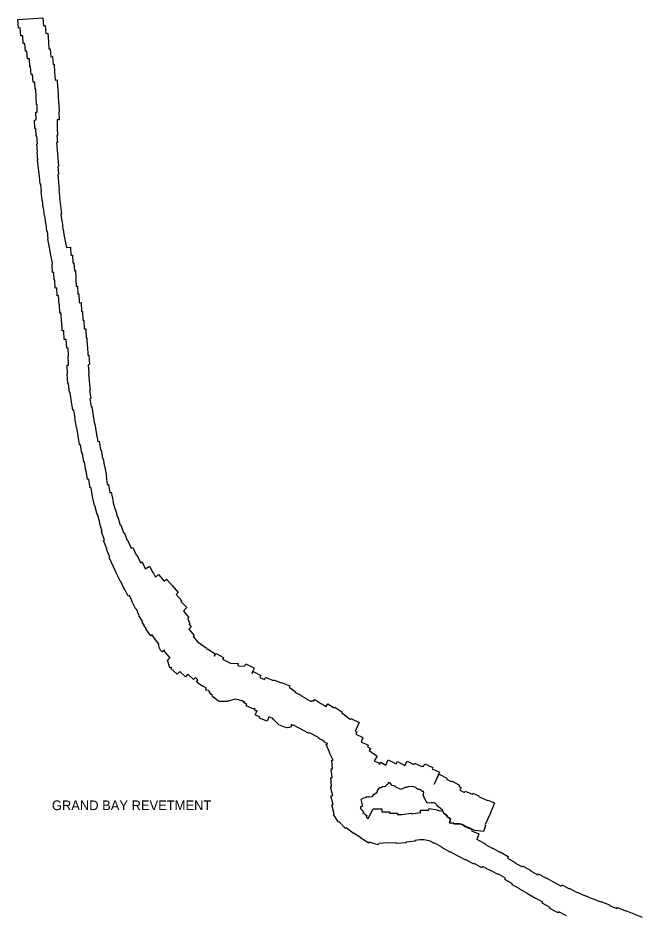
# Model space of a CAD drawing. Extents: x 2650582 to 3923188, y 277893 to 989177.
# Drawn here: x 3275397 to 3285729, y 781624 to 796466 of the extents above; entities that cross this region are included whole.
import ezdxf

# ---------------------------------------------------------------- set-up
doc = ezdxf.new("R2010")
doc.units = 0
doc.layers.add('Level 3', color=7, linetype='Continuous')

msp = doc.modelspace()

# ---------------------------------------------------------------- linework, layer by layer
at = {"layer": 'Level 3'}
for points in [[(3275965, 792432), (3275942, 792538), (3275944, 792538), (3275922, 792663), (3275918, 792662), (3275894, 792800), (3275898, 792801), (3275884, 792928), (3275878, 792927), (3275864, 793058), (3275859, 793058), (3275845, 793189), (3275836, 793188), (3275822, 793319), (3275817, 793319), (3275803, 793450), (3275799, 793450), (3275784, 793589), (3275788, 793589), (3275776, 793713), (3275768, 793712), (3275754, 793843), (3275753, 793843), (3275739, 793974), (3275736, 793974), (3275721, 794113), (3275727, 794114), (3275714, 794245), (3275722, 794246), (3275708, 794377), (3275722, 794379), (3275709, 794506), (3275699, 794506), (3275695, 794636), (3275679, 794635), (3275674, 794775), (3275698, 794776), (3275694, 794906), (3275717, 794906), (3275713, 795026), (3275704, 795026), (3275699, 795156), (3275698, 795156), (3275694, 795286), (3275683, 795286), (3275679, 795404), (3275650, 795402), (3275641, 795531), (3275617, 795530), (3275608, 795659), (3275595, 795658), (3275586, 795788), (3275556, 795786), (3275547, 795916), (3275522, 795914), (3275513, 796044), (3275486, 796042), (3275476, 796171), (3275445, 796169), (3275436, 796299), (3275407, 796297), (3275397, 796437), (3275811, 796466)], [(3275811, 796466), (3275820, 796336), (3275849, 796338), (3275858, 796208), (3275893, 796211), (3275902, 796071), (3275901, 796071), (3275909, 795951), (3275933, 795953), (3275942, 795823), (3275970, 795825), (3275979, 795695), (3275995, 795697), (3276004, 795567), (3276004, 795567), (3276013, 795437), (3276046, 795438), (3276050, 795308), (3276059, 795309), (3276064, 795179), (3276065, 795179), (3276069, 795049), (3276073, 795049), (3276078, 794909), (3276077, 794909), (3276082, 794779), (3276044, 794778), (3276048, 794648), (3276052, 794518), (3276041, 794517), (3276052, 794405), (3276033, 794403), (3276047, 794272), (3276046, 794272), (3276060, 794141), (3276056, 794140), (3276070, 794009), (3276055, 794007), (3276069, 793876), (3276057, 793875), (3276070, 793744), (3276067, 793743), (3276081, 793612), (3276076, 793612), (3276090, 793480), (3276088, 793480), (3276100, 793357), (3276102, 793357), (3276117, 793218), (3276110, 793217), (3276123, 793094), (3276130, 793094), (3276143, 792963), (3276148, 792963), (3276160, 792847), (3276165, 792848), (3276188, 792718), (3276189, 792718), (3276199, 792663), (3276267, 792667)], [(3276267, 792667), (3276275, 792537), (3276298, 792539), (3276306, 792409), (3276323, 792410), (3276331, 792279), (3276351, 792281), (3276358, 792141), (3276355, 792141), (3276361, 792022), (3276383, 792024), (3276390, 791893), (3276404, 791894), (3276412, 791748), (3276442, 791750), (3276449, 791604), (3276466, 791605), (3276474, 791460), (3276486, 791460), (3276494, 791314), (3276519, 791315), (3276527, 791169), (3276536, 791170), (3276543, 791024), (3276547, 791024), (3276555, 790878), (3276573, 790879), (3276581, 790723), (3276562, 790722), (3276570, 790576), (3276566, 790576), (3276574, 790452), (3276575, 790452), (3276591, 790298), (3276582, 790297), (3276604, 790160), (3276589, 790158), (3276610, 790026), (3276618, 790028), (3276643, 789874), (3276641, 789874), (3276664, 789740), (3276671, 789741), (3276693, 789597), (3276695, 789597), (3276719, 789453), (3276742, 789457), (3276765, 789311), (3276775, 789312), (3276798, 789169), (3276807, 789170), (3276829, 789025), (3276836, 789026), (3276861, 788872)], [(3276488, 789110), (3276465, 789255), (3276456, 789253), (3276433, 789397), (3276419, 789395), (3276395, 789543), (3276394, 789543), (3276372, 789683), (3276364, 789682), (3276338, 789836), (3276342, 789836), (3276320, 789970), (3276308, 789968), (3276285, 790109), (3276284, 790109), (3276260, 790262), (3276252, 790261), (3276235, 790413), (3276223, 790412), (3276214, 790568), (3276220, 790569), (3276212, 790714), (3276234, 790715), (3276227, 790861), (3276235, 790862), (3276228, 790997), (3276205, 790996), (3276197, 791142), (3276163, 791140), (3276155, 791285), (3276130, 791284), (3276122, 791430), (3276118, 791430), (3276111, 791575), (3276093, 791574), (3276085, 791721), (3276078, 791720), (3276070, 791866), (3276048, 791865), (3276041, 791994), (3276016, 791992), (3276009, 792122), (3275996, 792121), (3275989, 792251), (3275972, 792250), (3275964, 792389), (3275967, 792389), (3275965, 792432)], [(3277731, 786093), (3277696, 786143), (3277692, 786141), (3277618, 786246), (3277597, 786232), (3277516, 786347), (3277521, 786351), (3277483, 786406), (3277487, 786408), (3277454, 786456), (3277463, 786462), (3277429, 786513), (3277434, 786517), (3277399, 786569), (3277406, 786574), (3277374, 786624), (3277380, 786628), (3277352, 786677), (3277350, 786675), (3277287, 786797), (3277290, 786799), (3277242, 786899), (3277221, 786889), (3277171, 786990), (3277168, 786988), (3277105, 787122), (3277100, 787119), (3277042, 787244), (3277042, 787244), (3276975, 787387), (3276971, 787386), (3276910, 787530), (3276919, 787534), (3276862, 787669), (3276868, 787671), (3276814, 787811), (3276828, 787817), (3276779, 787958), (3276791, 787962), (3276746, 788107), (3276753, 788109), (3276716, 788245), (3276710, 788243), (3276669, 788392), (3276666, 788391), (3276633, 788541), (3276632, 788540), (3276608, 788684), (3276591, 788682), (3276569, 788824), (3276549, 788821), (3276525, 788968), (3276522, 788967), (3276499, 789111), (3276488, 789110)], [(3276861, 788872), (3276857, 788871), (3276877, 788737), (3276894, 788740), (3276916, 788603), (3276941, 788609), (3276974, 788458), (3276970, 788457), (3277003, 788333), (3277007, 788334), (3277043, 788199), (3277051, 788201), (3277092, 788067), (3277100, 788070), (3277146, 787940), (3277154, 787943), (3277204, 787814), (3277212, 787817), (3277269, 787683), (3277302, 787697), (3277356, 787571), (3277367, 787576), (3277427, 787443), (3277452, 787455), (3277504, 787342)], [(3277504, 787342), (3277573, 787383), (3277633, 787280), (3277638, 787283), (3277677, 787206), (3277724, 787246), (3277820, 787139), (3277859, 787172), (3277950, 787064), (3277952, 787066), (3278052, 786952), (3278015, 786918), (3278109, 786813), (3278094, 786800), (3278191, 786702), (3278147, 786659), (3278151, 786654), (3278137, 786641), (3278228, 786538), (3278210, 786521), (3278245, 786426), (3278234, 786423), (3278250, 786402), (3278249, 786401), (3278267, 786380), (3278226, 786343), (3278315, 786237), (3278297, 786220), (3278376, 786128)], [(3279320, 785031), (3279317, 785024), (3279307, 785029), (3279301, 785015), (3279175, 785074), (3279184, 785096), (3279141, 785125), (3279147, 785141), (3279135, 785131), (3279102, 785163), (3279097, 785166), (3279092, 785155), (3279031, 785180), (3279026, 785171), (3278999, 785184), (3279000, 785181), (3278872, 785151), (3278871, 785144), (3278730, 785144), (3278730, 785151), (3278726, 785143), (3278629, 785215), (3278631, 785219), (3278610, 785230), (3278616, 785242), (3278569, 785284), (3278581, 785300), (3278566, 785299), (3278564, 785316), (3278555, 785325), (3278509, 785330), (3278514, 785364), (3278506, 785373), (3278504, 785372), (3278487, 785390), (3278485, 785387), (3278465, 785397), (3278462, 785392), (3278409, 785425), (3278364, 785458), (3278361, 785474), (3278377, 785501), (3278334, 785540), (3278306, 785510), (3278210, 785597), (3278171, 785555), (3278075, 785642), (3278033, 785596), (3277930, 785690), (3277947, 785709), (3277910, 785700), (3277871, 785834), (3277894, 785841), (3277892, 785843), (3277918, 785871), (3277907, 785876), (3277841, 785956), (3277818, 785977), (3277831, 785993), (3277828, 785997), (3277787, 785967), (3277755, 785994), (3277733, 786040), (3277729, 786073), (3277731, 786093)], [(3278376, 786128), (3278432, 786096), (3278429, 786092), (3278431, 786091), (3278429, 786087), (3278523, 786027), (3278518, 786020), (3278533, 786011), (3278536, 786014), (3278664, 785932), (3278646, 785898), (3278651, 785895), (3278680, 785942), (3278801, 785872), (3278783, 785843), (3278929, 785775), (3279035, 785780), (3279039, 785740), (3279062, 785728), (3279153, 785733), (3279169, 785766), (3279301, 785700), (3279299, 785695), (3279310, 785689), (3279271, 785613), (3279276, 785610), (3279293, 785642), (3279420, 785576), (3279402, 785542), (3279481, 785508), (3279494, 785540), (3279499, 785538), (3279500, 785540), (3279628, 785494), (3279632, 785503), (3279756, 785454), (3279759, 785460), (3279897, 785406), (3279889, 785383), (3279989, 785309), (3279981, 785300), (3280083, 785248), (3280081, 785243), (3280169, 785195), (3280166, 785187), (3280251, 785146), (3280257, 785159), (3280286, 785151), (3280293, 785165), (3280302, 785161), (3280312, 785176), (3280413, 785110), (3280483, 785075), (3280479, 785067), (3280489, 785060), (3280495, 785058), (3280529, 785108), (3280633, 785037), (3280645, 785053), (3280757, 784973), (3280751, 784964), (3280898, 784851), (3280904, 784848), (3280910, 784861), (3281046, 784797)], [(3280383, 784543), (3280224, 784627), (3280217, 784614), (3279958, 784750), (3279955, 784745), (3279919, 784763), (3279920, 784723), (3279892, 784712), (3279852, 784709), (3279797, 784725), (3279717, 784760), (3279629, 784848), (3279619, 784865), (3279551, 784888), (3279521, 784818), (3279394, 784870), (3279400, 784887), (3279327, 784923), (3279359, 784992), (3279326, 784991), (3279320, 785031)], [(3281046, 784797), (3280979, 784654), (3281007, 784640), (3280990, 784603), (3281093, 784554), (3281091, 784549), (3281109, 784540), (3281078, 784476), (3281197, 784419), (3281186, 784394), (3281232, 784367), (3281214, 784333), (3281345, 784240), (3281296, 784161), (3281376, 784121), (3281372, 784112), (3281382, 784107), (3281403, 784140), (3281486, 784091)], [(3281665, 782801), (3281514, 782796), (3281514, 782802), (3281369, 782795), (3281361, 782773), (3281214, 782814), (3281205, 782799), (3281072, 782882), (3281075, 782887), (3280953, 782964), (3280950, 782959), (3280830, 783052), (3280818, 783039), (3280717, 783151), (3280706, 783144), (3280621, 783274), (3280634, 783283), (3280594, 783433), (3280614, 783440), (3280576, 783581), (3280608, 783589), (3280569, 783729), (3280590, 783735), (3280578, 783886), (3280598, 783888), (3280585, 784028), (3280607, 784031), (3280594, 784171), (3280617, 784174), (3280556, 784293), (3280559, 784294), (3280499, 784434), (3280526, 784445), (3280468, 784473), (3280471, 784479), (3280444, 784497), (3280377, 784529), (3280383, 784543)], [(3281486, 784091), (3281527, 784177)], [(3281527, 784177), (3281659, 784112), (3281678, 784149), (3281803, 784084), (3281841, 784156), (3281953, 784100), (3281964, 784122), (3282084, 784070), (3282087, 784078), (3282110, 784069), (3282134, 784114), (3282267, 784050), (3282257, 784029), (3282375, 783972), (3282288, 783778), (3282370, 783940), (3282499, 783875), (3282490, 783856)], [(3281646, 783741), (3281594, 783753), (3281565, 783789), (3281550, 783797), (3281534, 783801), (3281520, 783775), (3281496, 783761), (3281474, 783739), (3281434, 783729), (3281409, 783712), (3281375, 783712), (3281339, 783667)], [(3282490, 783856), (3282568, 783817), (3282574, 783829), (3282706, 783761), (3282695, 783739), (3282734, 783721), (3282712, 783676), (3282789, 783639), (3282798, 783662), (3282921, 783611), (3282929, 783626), (3283026, 783581), (3283020, 783569), (3283171, 783505), (3283174, 783513), (3283285, 783468), (3283209, 783274), (3283134, 783105)], [(3281339, 783667), (3281346, 783666), (3281349, 783658), (3281327, 783625), (3281300, 783603), (3281284, 783603), (3281253, 783564), (3281214, 783558), (3281194, 783565), (3281188, 783559), (3281174, 783564), (3281153, 783551), (3281118, 783541), (3281078, 783522), (3281073, 783521)], [(3282112, 783657), (3282110, 783657), (3282098, 783653), (3282090, 783656), (3282083, 783653), (3282083, 783658), (3282076, 783663), (3282078, 783672), (3282068, 783675), (3282048, 783686), (3282023, 783685), (3281991, 783708), (3281984, 783719), (3281948, 783733), (3281942, 783732), (3281923, 783738), (3281854, 783729), (3281832, 783719), (3281798, 783719), (3281796, 783715), (3281733, 783689), (3281642, 783733), (3281646, 783741)], [(3282278, 783471), (3282266, 783468), (3282238, 783468), (3282217, 783458), (3282167, 783466), (3282166, 783481), (3282150, 783492), (3282141, 783528), (3282105, 783586), (3282118, 783644), (3282112, 783654), (3282112, 783657)], [(3281073, 783521), (3281102, 783411), (3281062, 783400), (3281072, 783384), (3281065, 783380), (3281124, 783316), (3281109, 783304), (3281177, 783252), (3281162, 783232), (3281197, 783209), (3281280, 783369)], [(3281280, 783369), (3281420, 783369), (3281420, 783319), (3281550, 783319), (3281550, 783294), (3281680, 783294), (3281680, 783272), (3281751, 783272), (3281750, 783275), (3281906, 783297), (3281908, 783285), (3282054, 783305), (3282055, 783299), (3282060, 783299)], [(3282060, 783299), (3282060, 783347), (3282197, 783347), (3282202, 783372)], [(3282202, 783372), (3282340, 783348), (3282339, 783345), (3282430, 783329), (3282443, 783302), (3282503, 783249), (3282498, 783242), (3282559, 783202), (3282544, 783135), (3282551, 783129), (3282575, 783135), (3282601, 783130), (3282618, 783121), (3282714, 783119), (3282753, 783105), (3282797, 783080), (3282795, 783074), (3282916, 783027), (3282906, 783001), (3283027, 782955)], [(3283134, 783105), (3283136, 783090), (3283102, 782990), (3282959, 783010), (3282866, 783051), (3282816, 783069), (3282753, 783105), (3282714, 783119), (3282618, 783121), (3282601, 783130), (3282575, 783135), (3282551, 783129), (3282544, 783135), (3282559, 783202), (3282498, 783242), (3282503, 783249), (3282443, 783302), (3282424, 783343), (3282390, 783373), (3282334, 783421), (3282336, 783423), (3282313, 783444), (3282318, 783450), (3282312, 783456), (3282277, 783464), (3282275, 783467), (3282278, 783471)], [(3283027, 782955), (3282991, 782859), (3282994, 782866), (3283132, 782789), (3283127, 782781), (3283245, 782715), (3283248, 782719), (3283375, 782648), (3283378, 782653), (3283514, 782577)], [(3284479, 781597), (3284350, 781663), (3284340, 781645), (3284202, 781717), (3284209, 781730), (3284076, 781803), (3284086, 781820), (3283967, 781885), (3283967, 781884), (3283830, 781960), (3283833, 781965), (3283705, 782036), (3283707, 782041), (3283579, 782110), (3283585, 782122), (3283458, 782194), (3283471, 782218), (3283351, 782283), (3283348, 782278), (3283219, 782347), (3283217, 782343), (3283090, 782413), (3283077, 782392), (3282951, 782463), (3282944, 782450), (3282817, 782521), (3282813, 782514), (3282683, 782585), (3282683, 782584), (3282554, 782655), (3282550, 782651), (3282414, 782726), (3282417, 782732), (3282296, 782800), (3282293, 782794), (3282222, 782834), (3282123, 782854), (3282123, 782855), (3282053, 782855), (3282052, 782856), (3281972, 782844), (3281973, 782832), (3281822, 782812), (3281823, 782804), (3281666, 782791), (3281665, 782801)], [(3283514, 782577), (3283499, 782550), (3283627, 782479), (3283622, 782471), (3283742, 782405), (3283750, 782420), (3283887, 782345), (3283884, 782341), (3284005, 782276), (3284014, 782292), (3284142, 782221), (3284143, 782223), (3284279, 782148), (3284278, 782146), (3284389, 782085), (3284401, 782110), (3284530, 782043), (3284532, 782046), (3284653, 781983), (3284655, 781989), (3284788, 781927), (3284789, 781930), (3284906, 781875), (3284908, 781879), (3285043, 781824), (3285047, 781834), (3285192, 781777), (3285188, 781765), (3285313, 781714), (3285320, 781732), (3285456, 781677), (3285457, 781681), (3285592, 781627), (3285592, 781628), (3285729, 781573)]]:
    msp.add_lwpolyline(points, dxfattribs=at)

# ---------------------------------------------------------------- texts
msp.add_text('GRAND BAY REVETMENT', height=160, dxfattribs=at).set_placement((3275959, 783345))

doc.saveas('drawing.dxf')
